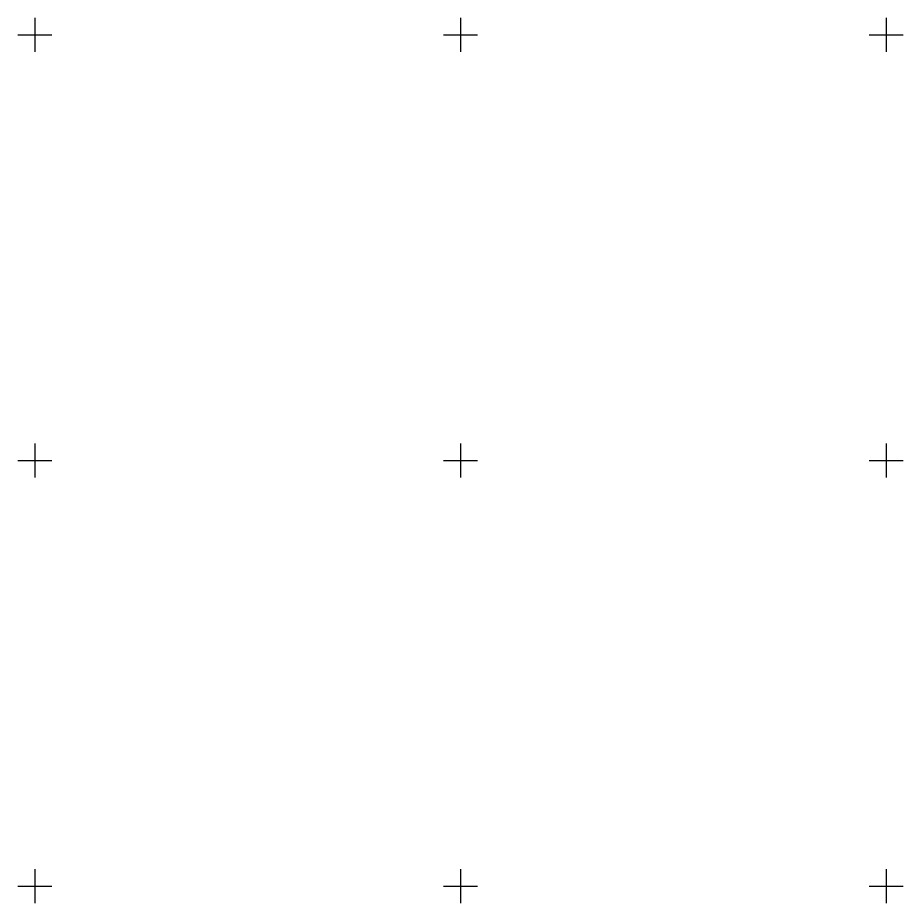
# Model space of a CAD drawing. Extents: x 597961 to 601397, y 6602961 to 6613501.
# Drawn here: x 599648 to 599752, y 6608698 to 6608802 of the extents above; entities that cross this region are included whole.
import ezdxf

# ---------------------------------------------------------------- set-up
doc = ezdxf.new("R2010")
doc.units = 0
doc.layers.add('VORK', color=7, linetype='Continuous')

msp = doc.modelspace()

# ---------------------------------------------------------------- linework, layer by layer
at = {"layer": 'VORK'}
for p, q in [((599650, 6608802), (599650, 6608798)), ((599700, 6608802), (599700, 6608798)), ((599750, 6608802), (599750, 6608798)), ((599648, 6608800), (599652, 6608800)), ((599698, 6608800), (599702, 6608800)), ((599748, 6608800), (599752, 6608800)), ((599650, 6608752), (599650, 6608748)), ((599700, 6608752), (599700, 6608748)), ((599750, 6608752), (599750, 6608748)), ((599648, 6608750), (599652, 6608750)), ((599698, 6608750), (599702, 6608750)), ((599748, 6608750), (599752, 6608750)), ((599650, 6608702), (599650, 6608698)), ((599700, 6608702), (599700, 6608698)), ((599750, 6608702), (599750, 6608698)), ((599648, 6608700), (599652, 6608700)), ((599698, 6608700), (599702, 6608700)), ((599748, 6608700), (599752, 6608700))]:
    msp.add_line(p, q, dxfattribs=at)

doc.saveas('drawing.dxf')
